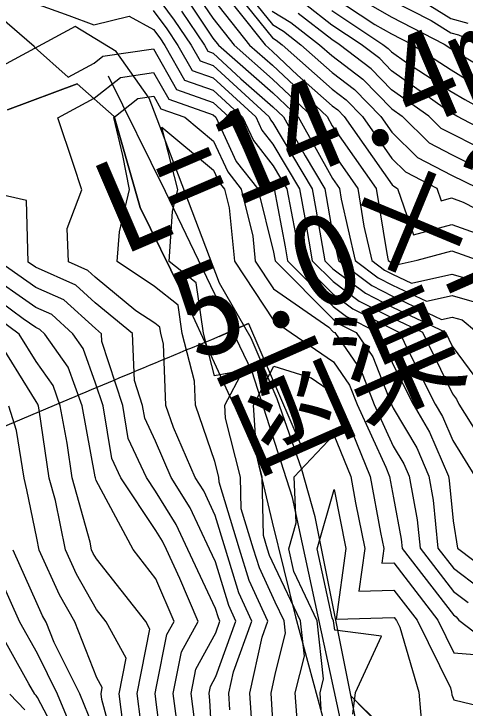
# Model space of a CAD drawing. Extents: x 42655 to 43811, y -141820 to -141156.
# Drawn here: x 43136.6 to 43175.2, y -141383.8 to -141324.4 of the extents above; entities that cross this region are included whole.
import ezdxf

# ---------------------------------------------------------------- set-up
doc = ezdxf.new("R2010")
doc.units = 0
for name, color, linetype in [('D-STR', 7, 'Continuous'), ('D-STR-HTXT', 7, 'Continuous'), ('ZE_HICN', 7, 'Continuous'), ('ZE_LWCN', 7, 'Continuous'), ('地形', 7, 'Continuous'), ('現況水路ﾊｯﾁ', 7, 'Continuous')]:
    doc.layers.add(name, color=color, linetype=linetype)

msp = doc.modelspace()

# ---------------------------------------------------------------- linework, layer by layer
at = {"layer": 'D-STR'}
for p, q in [((43169.993, -141387.234), (43165.507, -141382.787)), ((43169.499, -141386.888), (43165.509, -141382.797))]:
    msp.add_line(p, q, dxfattribs=at)
at = {"layer": 'D-STR-HTXT'}
msp.add_line((43156.706, -141350.908), (43161.221, -141361.363), dxfattribs=at)
msp.add_lwpolyline([(43154.221, -141352.024), (43156.706, -141350.908), (43153.538, -141352.303), (43152.988, -141352.528), (43152.443, -141352.753), (43151.901, -141352.976), (43151.363, -141353.198), (43150.829, -141353.419), (43150.298, -141353.639), (43149.772, -141353.857), (43149.249, -141354.075), (43148.729, -141354.291), (43148.214, -141354.507), (43147.702, -141354.721), (43147.194, -141354.933), (43146.69, -141355.145), (43146.189, -141355.355), (43145.692, -141355.564), (43145.199, -141355.772), (43144.709, -141355.978), (43144.224, -141356.183), (43143.741, -141356.386), (43143.263, -141356.588), (43142.788, -141356.789), (43142.316, -141356.988), (43141.848, -141357.185), (43141.384, -141357.381), (43094.242, -141377.296)], dxfattribs=at)
at = {"layer": 'ZE_HICN'}
for points in [[(43155.225, -141320.913), (43158.757, -141325.307), (43159.719, -141325.892), (43161.205, -141327.048), (43163.864, -141329.409), (43165.786, -141330.869), (43168.03, -141333.179), (43168.976, -141334.524), (43171.168, -141336.684), (43174.082, -141338.197), (43176.297, -141339.302)], [(43163.833, -141322.852), (43167.516, -141325.302), (43168.937, -141326.119), (43170.646, -141327.004), (43174.039, -141329.207), (43176.207, -141330.522)], [(43151.61, -141323.412), (43153.674, -141326.472), (43154.155, -141327.081), (43158.784, -141331.172), (43160.951, -141333.212), (43163.907, -141338.503), (43164.507, -141339.358), (43164.65, -141340.248), (43165.839, -141345.514), (43167.806, -141346.993), (43169.038, -141347.619), (43171.942, -141348.996), (43174.13, -141348.511), (43176.207, -141349.116)], [(43135.412, -141324.627), (43138.37, -141327.155), (43138.413, -141327.248), (43141.301, -141329.821), (43143.508, -141328.627), (43144.253, -141328.034), (43148.59, -141327.41), (43150.564, -141330.89), (43153.7, -141331.996), (43155.055, -141333.24), (43156.403, -141336.145), (43158.822, -141339.237), (43158.909, -141339.384), (43159.846, -141344.331), (43160.052, -141345.541), (43163.958, -141349.459), (43165.092, -141350.312), (43167.757, -141351.668), (43168.35, -141352.526), (43169.069, -141354.379), (43170.794, -141357.816), (43172.207, -141360.205), (43173.816, -141363.965), (43173.888, -141364.348), (43174.221, -141367.794), (43174.595, -141370.124), (43177.496, -141372.331)], [(43153.713, -141388.71), (43153.421, -141383.178), (43153.338, -141382.549), (43153.454, -141381.967), (43153.931, -141381.098), (43155.641, -141376.376), (43155.02, -141375.024), (43153.885, -141371.302), (43153.382, -141370.224), (43151.714, -141366.671), (43150.101, -141364.076), (43148.748, -141360.977), (43147.837, -141359.017), (43147.652, -141357.925), (43146.954, -141355.785), (43146.797, -141351.766), (43143.604, -141349.14), (43141.942, -141347.631), (43138.502, -141346.09), (43137.864, -141345.646), (43137.734, -141340.381), (43133.832, -141339.502)], [(43145.999, -141385.278), (43145.642, -141382.585), (43146.25, -141379.551), (43144.546, -141376.428), (43143.727, -141375.39), (43141.993, -141372.361), (43141.058, -141370.281), (43140.193, -141366.058), (43139.655, -141364.125), (43138.82, -141358.283), (43138.762, -141357.967), (43138.7, -141357.794), (43138.556, -141357.589), (43134.967, -141351.822)], [(43162.941, -141383.932), (43162.836, -141382.504), (43163.136, -141381.325), (43162.586, -141376.343), (43160.585, -141372.138), (43160.16, -141370.192), (43160.79, -141367.968), (43160.622, -141364.027), (43164.01, -141360.437), (43165.468, -141364.004), (43165.881, -141366.236), (43166.656, -141370.161), (43166.155, -141373.804), (43169.16, -141373.721), (43171.134, -141376.303), (43173.986, -141382.086), (43174.094, -141382.452), (43174.112, -141382.667), (43174.293, -141383.114), (43178.08, -141384.013), (43179.383, -141383.647), (43180.055, -141383.24), (43184.479, -141385.257)], [(43137.581, -141383.954), (43136.3, -141382.629)]]:
    msp.add_lwpolyline(points, dxfattribs=at)
at = {"layer": 'ZE_LWCN'}
for points in [[(43154.313, -141320.918), (43158.762, -141326.452), (43159.095, -141326.655), (43159.61, -141327.056), (43163.871, -141330.839), (43165.067, -141331.748), (43166.465, -141333.186), (43168.987, -141336.773), (43170.155, -141337.923), (43172.84, -141339.319), (43173.204, -141340.393), (43174.091, -141340.151), (43175.083, -141340.508), (43179.191, -141342.637)], [(43153.65, -141321.379), (43158.14, -141327.062), (43158.767, -141327.616), (43160.912, -141329.636), (43163.877, -141332.269), (43164.349, -141332.627), (43164.899, -141333.193), (43168.997, -141339.022), (43169.141, -141339.163), (43169.47, -141339.335), (43170.817, -141343.311), (43174.101, -141342.417), (43177.776, -141343.739)], [(43148.567, -141322.498), (43150.364, -141324.936), (43151.818, -141327.092), (43152.576, -141328.429), (43153.685, -141328.82), (43158.485, -141333.223), (43158.596, -141333.463), (43158.796, -141333.719), (43162.157, -141339.369), (43162.485, -141341.104), (43163.239, -141345.526), (43163.943, -141346.233), (43166.721, -141348.32), (43169.047, -141349.504), (43173.555, -141351.641), (43174.15, -141352.854), (43176.085, -141355.464)], [(43152.234, -141322.65), (43153.666, -141324.775), (43155.483, -141327.075), (43158.779, -141329.987), (43162.198, -141333.206), (43163.896, -141336.246), (43166.078, -141339.35), (43166.596, -141342.582), (43167.256, -141345.508), (43168.349, -141346.329), (43169.033, -141346.677), (43170.647, -141347.442), (43174.121, -141346.671), (43177.42, -141347.632)], [(43165.179, -141322.499), (43168.93, -141324.655), (43173.442, -141326.99), (43174.031, -141327.373), (43177.207, -141329.299)], [(43170.196, -141322.39), (43174.019, -141324.795), (43175.485, -141325.207)], [(43138.396, -141323.502), (43141.333, -141324.53), (43143.492, -141325.35), (43146.498, -141324.599), (43148.582, -141325.732), (43149.118, -141326.46), (43149.552, -141327.103), (43151.234, -141330.07), (43153.695, -141330.938), (43156.198, -141333.234), (43157.134, -141335.251), (43158.813, -141337.398), (43159.992, -141339.379), (43160.726, -141343.255), (43161.114, -141345.536), (43163.953, -141348.384), (43165.635, -141349.648), (43169.055, -141351.389), (43169.626, -141351.659), (43170.444, -141353.326), (43172.693, -141357.807), (43173.312, -141358.854), (43174.188, -141360.902), (43176.086, -141363.954)], [(43153.658, -141323.077), (43156.812, -141327.069), (43158.773, -141328.802), (43163.445, -141333.2), (43163.885, -141333.988), (43167.648, -141339.343), (43168.541, -141344.916), (43168.673, -141345.501), (43168.892, -141345.665), (43169.029, -141345.735), (43169.352, -141345.888), (43171.148, -141345.489), (43174.112, -141344.682), (43176.287, -141345.465)], [(43168.923, -141323.191), (43172.337, -141324.959), (43174.024, -141326.02), (43174.671, -141326.202), (43176.393, -141326.977)], [(43179.157, -141335.578), (43174.538, -141333.148), (43174.208, -141332.967), (43174.057, -141332.875), (43173.559, -141332.552), (43168.951, -141329.272), (43167.942, -141328.233), (43166.35, -141327.024), (43163.845, -141325.357), (43161.591, -141323.604)], [(43163.839, -141324.105), (43168.214, -141327.015), (43168.661, -141327.354), (43168.944, -141327.646), (43170.237, -141328.566), (43174.048, -141331.041), (43175.208, -141331.744), (43177.738, -141333.133)], [(43148.575, -141324.115), (43149.741, -141325.698), (43150.685, -141327.097), (43151.905, -141329.249), (43153.69, -141329.879), (43157.342, -141333.229), (43157.865, -141334.357), (43158.805, -141335.558), (43161.074, -141339.374), (43161.606, -141342.18), (43162.176, -141345.531), (43163.948, -141347.309), (43166.178, -141348.984), (43169.051, -141350.446), (43171.591, -141351.65), (43174.169, -141356.909), (43174.518, -141357.379), (43174.699, -141357.798), (43176.298, -141360.349)], [(43150.987, -141324.174), (43152.952, -141327.087), (43153.247, -141327.608), (43153.68, -141327.761), (43156.067, -141329.951), (43158.79, -141332.357), (43159.704, -141333.218), (43161.561, -141336.541), (43163.24, -141339.364), (43163.365, -141340.028), (43163.929, -141343.341), (43164.422, -141345.521), (43167.264, -141347.657), (43169.042, -141348.562), (43173.238, -141350.55), (43174.139, -141350.35), (43174.994, -141350.599), (43176.228, -141351.628)], [(43158.751, -141324.161), (43160.343, -141325.13), (43162.8, -141327.041), (43163.857, -141327.979), (43166.505, -141329.991), (43168.967, -141332.524), (43169.874, -141333.17), (43172.182, -141335.444), (43174.073, -141336.426), (43178.721, -141338.745)], [(43176.2, -141335.721), (43174.065, -141334.655), (43173.196, -141334.204), (43172.136, -141333.159), (43168.959, -141330.898), (43167.223, -141329.112), (43164.486, -141327.033), (43163.851, -141326.61), (43160.967, -141324.367)], [(43155.129, -141383.975), (43155.038, -141382.541), (43155.428, -141380.723), (43157.005, -141376.369), (43155.895, -141373.954), (43154.755, -141370.217), (43153.866, -141367.319), (43152.888, -141365.236), (43152.161, -141364.067), (43150.295, -141359.793), (43149.645, -141357.916), (43149.447, -141352.648), (43149.215, -141351.755), (43149.139, -141351.226), (43148.7, -141350.877), (43147.076, -141349.804), (43143.594, -141346.939), (43142.971, -141346.373), (43141.309, -141345.63), (43141.208, -141342.764), (43142.46, -141339.461), (43141.758, -141337.296), (43140.399, -141333.308), (43143.522, -141331.618), (43145.758, -141329.839), (43148.6, -141329.431), (43149.893, -141331.711), (43153.705, -141333.055), (43153.912, -141333.245), (43155.672, -141337.039), (43157.512, -141339.391), (43158.848, -141344.784), (43158.966, -141345.407), (43158.99, -141345.546), (43163.963, -141350.535), (43164.549, -141350.975), (43165.927, -141351.677), (43167.354, -141353.744), (43168.939, -141357.825), (43169.087, -141358.149), (43171.103, -141361.556), (43172.137, -141363.973), (43172.521, -141366.02), (43172.918, -141370.132), (43174.24, -141371.841), (43176.495, -141373.556)], [(43157.082, -141386.318), (43156.842, -141382.533), (43157.872, -141377.735), (43158.369, -141376.363), (43156.771, -141372.884), (43155.955, -141370.211), (43154.193, -141364.469), (43154.184, -141364.057), (43153.844, -141362.722), (43152.176, -141357.904), (43152.098, -141355.829), (43151.039, -141351.746), (43150.691, -141349.328), (43148.686, -141347.733), (43145.472, -141345.61), (43145.674, -141343.068), (43146.545, -141339.442), (43145.955, -141336.526), (43145.2, -141333.286), (43147.263, -141331.645), (43148.609, -141331.451), (43149.222, -141332.531), (43151.28, -141333.257), (43153.715, -141335.292), (43154.941, -141337.933), (43156.086, -141339.397), (43157.085, -141343.428), (43157.298, -141345.554), (43158.863, -141347.93), (43163.588, -141351.229), (43163.968, -141351.61), (43164.007, -141351.639), (43164.097, -141351.685), (43166.358, -141354.962), (43167.473, -141357.832), (43169.102, -141361.392), (43169.998, -141362.906), (43170.458, -141363.981), (43171.154, -141367.692), (43171.39, -141370.139), (43174.249, -141373.835), (43175.493, -141374.781)], [(43159.035, -141388.661), (43158.647, -141382.524), (43159.017, -141380.797), (43159.876, -141377.416), (43159.76, -141376.356), (43158.989, -141374.737), (43157.646, -141371.813), (43157.155, -141370.206), (43156.095, -141366.751), (43156.034, -141364.048), (43154.754, -141359.015), (43154.682, -141357.892), (43156.247, -141354.93), (43153.81, -141355.388), (43152.863, -141351.738), (43152.243, -141347.431), (43149.928, -141345.589), (43150.207, -141341.304), (43150.672, -141339.423), (43149.3, -141334.088), (43153.727, -141337.787), (43154.21, -141338.827), (43154.661, -141339.404), (43155.055, -141340.992), (43155.513, -141345.563), (43158.876, -141350.669), (43160.357, -141351.703), (43163.98, -141354.178), (43165.362, -141356.18), (43166.006, -141357.839), (43168.463, -141363.205), (43168.783, -141363.988), (43169.123, -141365.826), (43169.786, -141369.364), (43169.862, -141370.146), (43174.258, -141375.829), (43174.491, -141376.006), (43174.697, -141376.286), (43179.365, -141379.817)], [(43152.096, -141384.797), (43151.801, -141382.556), (43152.215, -141380.48), (43153.913, -141377.386), (43154.277, -141376.382), (43154.145, -141376.095), (43153.903, -141375.303), (43151.538, -141370.232), (43150.54, -141368.106), (43148.768, -141365.255), (43147.995, -141364.086), (43146.435, -141360.73), (43145.961, -141357.933), (43144.173, -141352.449), (43144.147, -141351.779), (43143.614, -141351.341), (43140.914, -141348.888), (43138.51, -141347.812), (43135.417, -141345.657)], [(43150.772, -141386.417), (43150.264, -141382.564), (43150.976, -141378.994), (43152.405, -141376.391), (43150.847, -141372.711), (43149.695, -141370.241), (43149.367, -141369.542), (43148.784, -141368.604), (43145.802, -141364.096), (43145.034, -141362.444), (43144.271, -141357.941), (43143.636, -141355.995), (43142.581, -141353.047), (43141.697, -141351.79), (43139.886, -141350.145), (43138.518, -141349.533), (43134.026, -141346.403)], [(43149.448, -141388.036), (43148.854, -141383.537), (43148.726, -141382.571), (43148.846, -141381.969), (43149.737, -141377.508), (43150.345, -141376.4), (43148.803, -141372.759), (43146.84, -141370.254), (43143.675, -141364.324), (43143.615, -141364.107), (43143.603, -141364.02), (43142.476, -141357.949), (43141.288, -141354.629), (43139.297, -141351.802), (43138.858, -141351.403), (43138.526, -141351.254), (43137.437, -141350.496), (43133.42, -141347.531)], [(43147.833, -141387.479), (43147.184, -141382.578), (43148.29, -141377.056), (43147.938, -141376.412), (43143.707, -141371.05), (43143.442, -141370.588), (43143.3, -141370.271), (43143.168, -141369.627), (43141.635, -141364.116), (43141.212, -141361.152), (43140.619, -141357.958), (43139.994, -141356.212), (43138.539, -141354.146), (43137.087, -141351.812), (43133.428, -141349.111)], [(43160.988, -141386.32), (43160.707, -141382.514), (43161.506, -141379.37), (43161.173, -141376.35), (43158.975, -141371.73), (43158.521, -141370.743), (43158.355, -141370.2), (43157.997, -141369.033), (43157.884, -141364.04), (43157.419, -141362.212), (43157.14, -141357.881), (43158.894, -141354.561), (43162.085, -141355.554), (43163.993, -141356.857), (43164.366, -141357.398), (43164.54, -141357.846), (43165.204, -141359.295), (43167.126, -141363.996), (43168.014, -141368.794), (43168.282, -141370.154), (43168.108, -141371.415), (43169.149, -141371.387), (43172.9, -141376.294), (43174.274, -141379.079), (43176.77, -141379.299)], [(43145.697, -141388.748), (43144.165, -141383.078), (43144.1, -141382.592), (43144.21, -141382.045), (43143.755, -141381.211), (43141.864, -141376.44), (43140.543, -141374.133), (43138.817, -141370.292), (43138.611, -141369.284), (43137.767, -141365.132), (43137.532, -141364.135), (43136.858, -141360.046), (43136.211, -141357.979)], [(43165.652, -141384.345), (43165.883, -141382.49), (43168.081, -141377.646), (43164.088, -141377.14), (43164, -141376.336), (43163.886, -141376.098), (43162.595, -141370.18), (43164.032, -141365.108), (43165.031, -141370.169), (43164.202, -141376.193), (43169.171, -141376.055), (43169.367, -141376.311), (43169.65, -141376.884), (43171.298, -141382.465), (43171.583, -141385.76)], [(43143.778, -141386.236), (43142.275, -141382.601), (43140.1, -141378.201), (43139.406, -141376.452), (43139.094, -141375.906), (43138.637, -141374.89), (43136.593, -141370.302)], [(43142.047, -141386.665), (43140.369, -141382.61), (43138.657, -141379.147), (43137.144, -141376.462), (43135.345, -141372.497)], [(43164.367, -141436.421), (43166.567, -141431.788), (43167.584, -141429.556), (43169.333, -141425.613), (43168.188, -141420.901), (43167.762, -141419.457), (43164.278, -141417.448), (43161.947, -141416.138), (43159.178, -141414.933), (43155.338, -141413.353), (43154.08, -141412.801), (43151.306, -141410.555), (43148.97, -141408.362), (43148.185, -141407.224), (43146.831, -141403.632), (43145.437, -141401.074), (43143.819, -141394.919), (43142.573, -141390.245), (43141.744, -141388.766), (43138.675, -141382.915), (43138.565, -141382.75), (43138.438, -141382.619), (43137.933, -141381.729), (43134.97, -141376.473)]]:
    msp.add_lwpolyline(points, dxfattribs=at)
at = {"layer": '地形'}
for points in [[(43154.248, -141347.441), (43150.727, -141338.2), (43148.223, -141331.626), (43145.391, -141327.633), (43141.886, -141325.49), (43133.152, -141330.194)], [(43320.416, -141343.042), (43306.981, -141343.562), (43295.205, -141350.231), (43290.102, -141358.972), (43288.329, -141378.975), (43281.035, -141399.699), (43275.615, -141412.936), (43269.57, -141418.666), (43258.406, -141420.545), (43248.616, -141416.071), (43236.326, -141403.584), (43228.932, -141399.526), (43212.545, -141401.296), (43179.843, -141406.5), (43173.386, -141405.147), (43168.699, -141401.089), (43165.679, -141389.851), (43160.467, -141365.786), (43157.022, -141355.032), (43149.624, -141339.614), (43144.729, -141329.729)], [(43150.968, -141348.1), (43147.451, -141340.986), (43145.237, -141333.194), (43142.06, -141330.405), (43136.091, -141332.617)], [(43248.225, -141413.647), (43241.182, -141405.95), (43236.01, -141401.331), (43231.498, -141398.582), (43227.646, -141397.373), (43222.804, -141397.593), (43215.652, -141398.472), (43209.603, -141400.136), (43201.345, -141401.301), (43188.521, -141403.34), (43178.029, -141404.408), (43173.948, -141403.923), (43172.005, -141402.855), (43170.257, -141400.816), (43169.091, -141397.224), (43166.467, -141387.71), (43162.428, -141367.444), (43161.273, -141363.405), (43159.156, -141357.346), (43156.943, -141352.153), (43154.248, -141347.441)], [(43150.968, -141348.1), (43154.934, -141356.788), (43157.222, -141361.512), (43158.747, -141367.914), (43160.73, -141375.992), (43163.323, -141385.595), (43166.679, -141400.836), (43169.272, -141404.037), (43173.085, -141406.628), (43177.814, -141407.848), (43186.813, -141406.781), (43197.185, -141405.713), (43211.872, -141403.452), (43222.448, -141401.653), (43226.573, -141401.727), (43229.874, -141402.627), (43233.999, -141404.801), (43237.825, -141407.724), (43240.675, -141411.097), (43243.341, -141413.846), (43247.381, -141417.551), (43250.957, -141420.198), (43253.488, -141421.352)]]:
    msp.add_lwpolyline(points, dxfattribs=at)
at = {"layer": '現況水路ﾊｯﾁ'}
for points in [[(43166.467, -141387.71), (43162.428, -141367.444), (43161.273, -141363.405), (43159.156, -141357.346), (43156.943, -141352.153), (43154.248, -141347.441), (43150.727, -141338.2), (43148.223, -141331.626), (43145.391, -141327.633), (43141.886, -141325.49), (43133.152, -141330.194)], [(43136.091, -141332.617), (43142.06, -141330.405), (43145.237, -141333.194), (43147.451, -141340.986), (43150.968, -141348.1), (43154.934, -141356.788), (43157.222, -141361.512), (43158.747, -141367.914), (43160.73, -141375.992), (43163.323, -141385.595), (43166.679, -141400.836), (43169.272, -141404.037), (43173.085, -141406.628), (43177.814, -141407.848), (43186.813, -141406.781), (43197.185, -141405.713), (43211.872, -141403.452), (43222.448, -141401.653), (43226.573, -141401.727), (43229.874, -141402.627), (43233.999, -141404.801), (43237.825, -141407.724), (43240.675, -141411.097), (43243.341, -141413.846)]]:
    msp.add_lwpolyline(points, dxfattribs=at)

# ---------------------------------------------------------------- texts
at = {"layer": 'D-STR-HTXT'}
for s, rotation, p in [('L=14.4m', 23.17996, (43145.814, -141345.169)), ('5.0×2.0', 22.46797, (43152.22, -141354.245)), ('函渠工', 23.82418, (43156.886, -141363.597))]:
    msp.add_text(s, height=7.9662, rotation=rotation, dxfattribs=at).set_placement(p)

doc.saveas('drawing.dxf')
